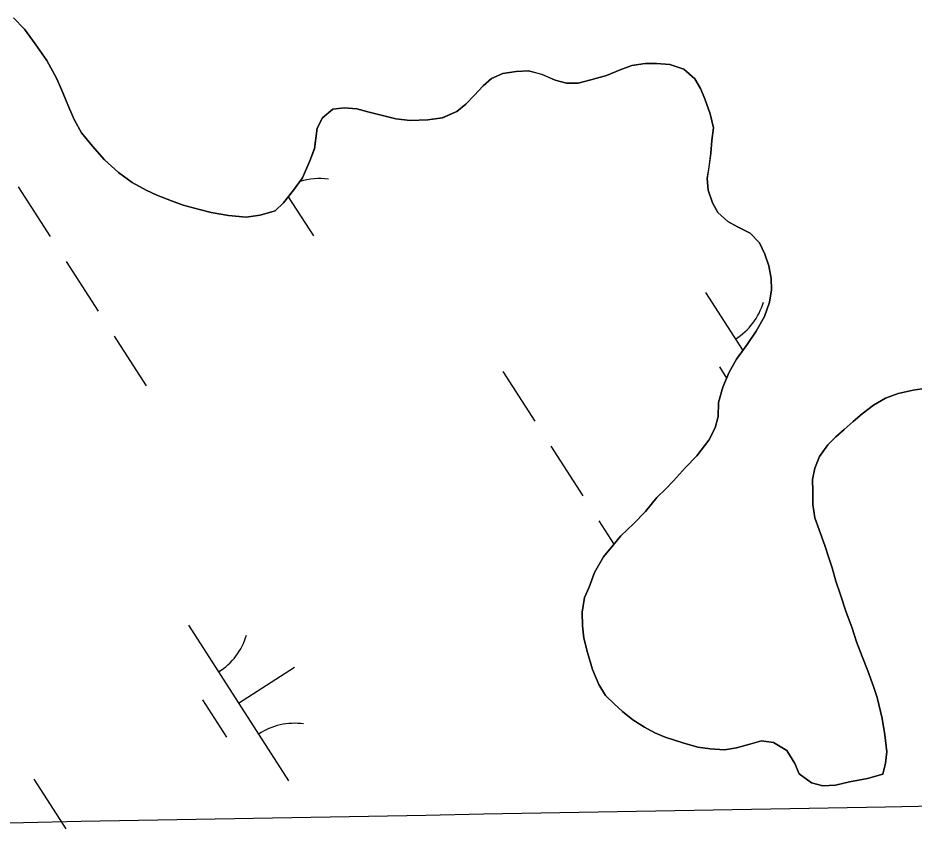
# Model space of a CAD drawing. Extents: x 3937982 to 3958556, y 219448 to 241894.
# Drawn here: x 3945688 to 3945930.5, y 230306.2 to 230525 of the extents above; entities that cross this region are included whole.
import ezdxf

# ---------------------------------------------------------------- set-up
doc = ezdxf.new("R2010")
doc.units = 0
for name, color, linetype in [('V-GRID-MAJR', 7, 'Continuous'), ('V-TOPO-SHOR', 7, 'Continuous'), ('V-WETL-SWMP', 7, 'Continuous')]:
    doc.layers.add(name, color=color, linetype=linetype)

msp = doc.modelspace()

# ---------------------------------------------------------------- linework, layer by layer
at = {"layer": 'V-GRID-MAJR'}
msp.add_spline([(3944087.88, 230278.368), (3946078.329, 230314.506), (3951399.696, 230411.652), (3955204.154, 230481.575)], degree=3, dxfattribs=at)
at = {"layer": 'V-TOPO-SHOR'}
for points in [[(3945768.251, 230489.621), (3945766.975, 230486.334), (3945765.058, 230481.732), (3945762.635, 230478.433), (3945759.887, 230474.97), (3945757.62, 230472.817), (3945753.538, 230471.632), (3945749.778, 230471.101), (3945745.027, 230471.546), (3945740.273, 230472.316), (3945736.827, 230473.262), (3945732.722, 230474.366), (3945729.601, 230475.482), (3945725.657, 230477.077), (3945722.697, 230478.357), (3945718.911, 230480.446), (3945715.282, 230483.193), (3945711.483, 230486.592), (3945708.171, 230490.324), (3945705.189, 230493.893), (3945703.354, 230497.313), (3945702.013, 230500.408), (3945699.831, 230505.624), (3945698.49, 230508.723), (3945695.824, 230513.441), (3945692.668, 230517.992), (3945689.845, 230521.894), (3945686.868, 230524.974)], [(3945842.145, 230353.364), (3945841.123, 230357.281), (3945840.763, 230360.55), (3945840.724, 230364.316), (3945841.338, 230368.251), (3945842.62, 230371.046), (3945844.054, 230374.988), (3945846.466, 230379.269), (3945849.053, 230382.406), (3945851.156, 230384.882), (3945854.56, 230388.19), (3945857.8, 230391.497), (3945860.872, 230395.292), (3945863.305, 230397.609), (3945865.41, 230399.757), (3945868.646, 230403.392), (3945871.724, 230406.534), (3945874.956, 230410.822), (3945876.723, 230414.113), (3945877.51, 230417.233), (3945877.635, 230420.999), (3945878.741, 230425.101), (3945880.498, 230429.211), (3945882.427, 230432.668), (3945885.333, 230436.625), (3945887.754, 230440.252), (3945890.005, 230444.203), (3945891.438, 230448.145), (3945891.895, 230451.424), (3945891.864, 230454.535), (3945891.174, 230457.965), (3945890.16, 230461.064), (3945888.655, 230464.158), (3945886.175, 230466.753), (3945882.72, 230468.519), (3945880.086, 230469.964), (3945877.442, 230472.393), (3945875.943, 230474.998), (3945874.761, 230478.423), (3945874.567, 230481.532), (3945875.028, 230484.647), (3945875.48, 230488.415), (3945875.771, 230491.856), (3945876.228, 230495.298), (3945875.372, 230499.054), (3945873.856, 230503.132), (3945872.685, 230505.903), (3945871.184, 230508.506), (3945868.212, 230511.094), (3945864.433, 230512.366), (3945860.831, 230512.657), (3945857.72, 230512.624), (3945854.124, 230512.098), (3945851.025, 230510.92), (3945847.275, 230509.409), (3945843.034, 230508.221), (3945839.603, 230507.367), (3945836.494, 230507.336), (3945833.375, 230508.123), (3945829.759, 230509.722), (3945826.148, 230510.668), (3945822.875, 230510.472), (3945819.279, 230509.944), (3945816.184, 230508.604), (3945813.911, 230506.616), (3945811.484, 230503.974), (3945809.215, 230501.657), (3945806.78, 230499.669), (3945802.868, 230497.993), (3945798.946, 230497.463), (3945794.201, 230497.25), (3945790.267, 230497.701), (3945786.331, 230498.645), (3945782.718, 230499.589), (3945779.765, 230500.377), (3945776.324, 230500.67), (3945773.217, 230500.312), (3945770.459, 230497.991), (3945769.015, 230495.196), (3945768.251, 230489.621)], [(3945936.193, 230425.191), (3945930.309, 230424.315), (3945926.226, 230423.454), (3945922.801, 230422.111), (3945919.547, 230420.276), (3945916.461, 230417.953), (3945914.028, 230415.801), (3945911.593, 230413.649), (3945909.321, 230411.66), (3945907.216, 230409.512), (3945904.955, 230406.378), (3945903.677, 230403.255), (3945903.054, 230400.14), (3945903.085, 230397.029), (3945903.122, 230393.429), (3945903.65, 230389.832), (3945904.828, 230386.572), (3945906.346, 230382.331), (3945907.357, 230379.232), (3945908.369, 230376.295), (3945909.389, 230372.705), (3945910.573, 230368.951), (3945912.09, 230364.548), (3945913.774, 230359.981), (3945914.957, 230356.229), (3945916.471, 230352.315), (3945917.982, 230348.401), (3945919.5, 230344.162), (3945920.512, 230341.225), (3945921.878, 230335.509), (3945922.576, 230331.098), (3945923.115, 230326.518), (3945922.82, 230323.406), (3945922.029, 230320.452), (3945917.95, 230319.264), (3945913.049, 230318.396), (3945909.293, 230317.54), (3945905.856, 230317.341), (3945902.739, 230318.13), (3945899.44, 230320.551), (3945898.266, 230323.322), (3945896.102, 230326.901), (3945892.481, 230328.992), (3945889.202, 230329.449), (3945886.099, 230328.599), (3945882.509, 230327.581), (3945879.24, 230327.057), (3945875.308, 230327.346), (3945872.031, 230327.803), (3945867.927, 230328.906), (3945863.166, 230330.496), (3945860.37, 230331.614), (3945857.572, 230333.222), (3945854.441, 230335.155), (3945851.635, 230337.418), (3945849.323, 230339.521), (3945847.009, 230341.79), (3945845.178, 230344.717), (3945843.501, 230348.793), (3945842.145, 230353.364)]]:
    msp.add_lwpolyline(points, dxfattribs=at)
at = {"layer": 'V-WETL-SWMP'}
for p, q in [((3945686.868, 230524.973), (3945689.846, 230521.893)), ((3945689.846, 230521.893), (3945692.668, 230517.993)), ((3945692.668, 230517.993), (3945695.824, 230513.442)), ((3945695.824, 230513.442), (3945698.491, 230508.722)), ((3945851.026, 230510.92), (3945854.124, 230512.098)), ((3945854.124, 230512.098), (3945857.72, 230512.625)), ((3945857.72, 230512.625), (3945860.83, 230512.657)), ((3945860.83, 230512.657), (3945864.434, 230512.366)), ((3945864.434, 230512.366), (3945868.211, 230511.094)), ((3945816.184, 230508.604), (3945819.28, 230509.944)), ((3945819.28, 230509.944), (3945822.876, 230510.472)), ((3945822.876, 230510.472), (3945826.148, 230510.669)), ((3945826.148, 230510.669), (3945829.759, 230509.723)), ((3945829.759, 230509.723), (3945833.376, 230508.123)), ((3945843.033, 230508.221), (3945847.276, 230509.409)), ((3945847.276, 230509.409), (3945851.026, 230510.92)), ((3945868.211, 230511.094), (3945871.184, 230508.506)), ((3945698.491, 230508.722), (3945699.832, 230505.625)), ((3945811.484, 230503.973), (3945813.912, 230506.616)), ((3945813.912, 230506.616), (3945816.184, 230508.604)), ((3945833.376, 230508.123), (3945836.494, 230507.336)), ((3945836.494, 230507.336), (3945839.604, 230507.367)), ((3945839.604, 230507.367), (3945843.033, 230508.221)), ((3945871.184, 230508.506), (3945872.684, 230505.902)), ((3945699.832, 230505.625), (3945702.013, 230500.409)), ((3945872.684, 230505.902), (3945873.857, 230503.131)), ((3945809.216, 230501.658), (3945811.484, 230503.973)), ((3945873.857, 230503.131), (3945875.372, 230499.054)), ((3945702.013, 230500.409), (3945703.354, 230497.313)), ((3945770.459, 230497.992), (3945773.218, 230500.312)), ((3945773.218, 230500.312), (3945776.324, 230500.67)), ((3945776.324, 230500.67), (3945779.765, 230500.378)), ((3945779.765, 230500.378), (3945782.719, 230499.589)), ((3945782.719, 230499.589), (3945786.33, 230498.644)), ((3945802.869, 230497.993), (3945806.78, 230499.669)), ((3945806.78, 230499.669), (3945809.216, 230501.658)), ((3945703.354, 230497.313), (3945705.189, 230493.894)), ((3945769.014, 230495.195), (3945770.459, 230497.992)), ((3945786.33, 230498.644), (3945790.268, 230497.701)), ((3945790.268, 230497.701), (3945794.201, 230497.25)), ((3945794.201, 230497.25), (3945798.946, 230497.462)), ((3945798.946, 230497.462), (3945802.869, 230497.993)), ((3945875.372, 230499.054), (3945876.228, 230495.298)), ((3945768.252, 230489.622), (3945769.014, 230495.195)), ((3945876.228, 230495.298), (3945875.772, 230491.856)), ((3945705.189, 230493.894), (3945708.171, 230490.323)), ((3945708.171, 230490.323), (3945711.483, 230486.592)), ((3945766.976, 230486.335), (3945768.252, 230489.622)), ((3945875.772, 230491.856), (3945875.48, 230488.415)), ((3945875.48, 230488.415), (3945875.027, 230484.646)), ((3945711.483, 230486.592), (3945715.282, 230483.193)), ((3945765.058, 230481.732), (3945766.976, 230486.335)), ((3945715.282, 230483.193), (3945718.911, 230480.447)), ((3945875.027, 230484.646), (3945874.567, 230481.531)), ((3945718.911, 230480.447), (3945722.697, 230478.357)), ((3945762.636, 230478.434), (3945765.058, 230481.732)), ((3945874.567, 230481.531), (3945874.762, 230478.423)), ((3945688.061, 230479.28), (3945696.721, 230465.826)), ((3945722.697, 230478.357), (3945725.656, 230477.078)), ((3945759.888, 230474.969), (3945762.636, 230478.434)), ((3945874.762, 230478.423), (3945875.943, 230474.998)), ((3945725.656, 230477.078), (3945729.601, 230475.481)), ((3945729.601, 230475.481), (3945732.722, 230474.366)), ((3945761.183, 230476.601), (3945767.998, 230466.013)), ((3945732.722, 230474.366), (3945736.826, 230473.262)), ((3945736.826, 230473.262), (3945740.273, 230472.315)), ((3945753.538, 230471.631), (3945757.619, 230472.818)), ((3945757.619, 230472.818), (3945759.888, 230474.969)), ((3945875.943, 230474.998), (3945877.442, 230472.394)), ((3945740.273, 230472.315), (3945745.027, 230471.545)), ((3945745.027, 230471.545), (3945749.779, 230471.102)), ((3945749.779, 230471.102), (3945753.538, 230471.631)), ((3945877.442, 230472.394), (3945880.086, 230469.965)), ((3945880.086, 230469.965), (3945882.72, 230468.519)), ((3945882.72, 230468.519), (3945886.175, 230466.753)), ((3945886.175, 230466.753), (3945888.656, 230464.159)), ((3945888.656, 230464.159), (3945890.161, 230461.064)), ((3945890.161, 230461.064), (3945891.174, 230457.965)), ((3945701.051, 230459.1), (3945709.711, 230445.646)), ((3945891.174, 230457.965), (3945891.864, 230454.534)), ((3945891.864, 230454.534), (3945891.895, 230451.424)), ((3945891.895, 230451.424), (3945891.438, 230448.146)), ((3945874.065, 230450.757), (3945884.176, 230435.049)), ((3945891.438, 230448.146), (3945890.004, 230444.203)), ((3945890.004, 230444.203), (3945887.753, 230440.252)), ((3945714.041, 230438.919), (3945722.701, 230425.465)), ((3945887.753, 230440.252), (3945885.334, 230436.626)), ((3945885.334, 230436.626), (3945882.428, 230432.668)), ((3945882.428, 230432.668), (3945880.498, 230429.211)), ((3945819.199, 230429.36), (3945827.859, 230415.906)), ((3945877.861, 230430.605), (3945879.804, 230427.588)), ((3945880.498, 230429.211), (3945878.74, 230425.101)), ((3945878.74, 230425.101), (3945877.635, 230420.998)), ((3945926.226, 230423.454), (3945930.309, 230424.314)), ((3945930.309, 230424.314), (3945936.193, 230425.192)), ((3945919.547, 230420.276), (3945922.802, 230422.11)), ((3945922.802, 230422.11), (3945926.226, 230423.454)), ((3945877.635, 230420.998), (3945877.51, 230417.232)), ((3945916.46, 230417.953), (3945919.547, 230420.276)), ((3945877.51, 230417.232), (3945876.723, 230414.114)), ((3945914.027, 230415.801), (3945916.46, 230417.953)), ((3945911.593, 230413.648), (3945914.027, 230415.801)), ((3945876.723, 230414.114), (3945874.956, 230410.822)), ((3945909.322, 230411.661), (3945911.593, 230413.648)), ((3945874.956, 230410.822), (3945871.725, 230406.533)), ((3945907.215, 230409.512), (3945909.322, 230411.661)), ((3945832.189, 230409.18), (3945840.849, 230395.726)), ((3945904.955, 230406.379), (3945907.215, 230409.512)), ((3945871.725, 230406.533), (3945868.647, 230403.392)), ((3945903.678, 230403.256), (3945904.955, 230406.379)), ((3945868.647, 230403.392), (3945865.41, 230399.758)), ((3945903.054, 230400.139), (3945903.678, 230403.256)), ((3945903.086, 230397.03), (3945903.054, 230400.139)), ((3945863.304, 230397.609), (3945860.872, 230395.293)), ((3945865.41, 230399.758), (3945863.304, 230397.609)), ((3945860.872, 230395.293), (3945857.8, 230391.497)), ((3945903.122, 230393.429), (3945903.086, 230397.03)), ((3945903.65, 230389.833), (3945903.122, 230393.429)), ((3945857.8, 230391.497), (3945854.56, 230388.19)), ((3945845.179, 230388.999), (3945849.263, 230382.654)), ((3945854.56, 230388.19), (3945851.156, 230384.882)), ((3945904.829, 230386.571), (3945903.65, 230389.833)), ((3945906.345, 230382.331), (3945904.829, 230386.571)), ((3945851.156, 230384.882), (3945849.053, 230382.406)), ((3945849.053, 230382.406), (3945846.466, 230379.269)), ((3945907.358, 230379.231), (3945906.345, 230382.331)), ((3945846.466, 230379.269), (3945844.054, 230374.989)), ((3945908.37, 230376.295), (3945907.358, 230379.231)), ((3945909.388, 230372.704), (3945908.37, 230376.295)), ((3945844.054, 230374.989), (3945842.621, 230371.046)), ((3945842.621, 230371.046), (3945841.339, 230368.25)), ((3945910.572, 230368.951), (3945909.388, 230372.704)), ((3945912.09, 230364.547), (3945910.572, 230368.951)), ((3945841.339, 230368.25), (3945840.724, 230364.316)), ((3945840.724, 230364.316), (3945840.763, 230360.551)), ((3945913.773, 230359.981), (3945912.09, 230364.547)), ((3945734.198, 230360.728), (3945761.26, 230318.685)), ((3945840.763, 230360.551), (3945841.123, 230357.281)), ((3945914.957, 230356.228), (3945913.773, 230359.981)), ((3945841.123, 230357.281), (3945842.145, 230353.363)), ((3945916.47, 230352.315), (3945914.957, 230356.228)), ((3945842.145, 230353.363), (3945843.501, 230348.793)), ((3945917.983, 230348.401), (3945916.47, 230352.315)), ((3945747.729, 230339.706), (3945762.865, 230349.449)), ((3945843.501, 230348.793), (3945845.179, 230344.718)), ((3945919.499, 230344.161), (3945917.983, 230348.401)), ((3945845.179, 230344.718), (3945847.009, 230341.79)), ((3945920.511, 230341.225), (3945919.499, 230344.161)), ((3945847.009, 230341.79), (3945849.324, 230339.522)), ((3945737.994, 230340.575), (3945744.489, 230330.485)), ((3945849.324, 230339.522), (3945851.636, 230337.417)), ((3945921.878, 230335.51), (3945920.511, 230341.225)), ((3945851.636, 230337.417), (3945854.442, 230335.154)), ((3945854.442, 230335.154), (3945857.572, 230333.222)), ((3945922.577, 230331.097), (3945921.878, 230335.51)), ((3945857.572, 230333.222), (3945860.371, 230331.613)), ((3945860.371, 230331.613), (3945863.165, 230330.496)), ((3945863.165, 230330.496), (3945867.928, 230328.907)), ((3945923.115, 230326.519), (3945922.577, 230331.097)), ((3945867.928, 230328.907), (3945872.031, 230327.803)), ((3945872.031, 230327.803), (3945875.309, 230327.345)), ((3945875.309, 230327.345), (3945879.241, 230327.057)), ((3945879.241, 230327.057), (3945882.509, 230327.581)), ((3945882.509, 230327.581), (3945886.1, 230328.6)), ((3945886.1, 230328.6), (3945889.202, 230329.45)), ((3945889.202, 230329.45), (3945892.48, 230328.992)), ((3945892.48, 230328.992), (3945896.102, 230326.901)), ((3945896.102, 230326.901), (3945898.267, 230323.321)), ((3945922.819, 230323.406), (3945923.115, 230326.519)), ((3945898.267, 230323.321), (3945899.44, 230320.55)), ((3945922.03, 230320.452), (3945922.819, 230323.406)), ((3945899.44, 230320.55), (3945902.739, 230318.129)), ((3945917.95, 230319.265), (3945922.03, 230320.452)), ((3945692.322, 230319.15), (3945700.982, 230305.696)), ((3945902.739, 230318.129), (3945905.857, 230317.342)), ((3945905.857, 230317.342), (3945909.292, 230317.54)), ((3945909.292, 230317.54), (3945913.048, 230318.397)), ((3945913.048, 230318.397), (3945917.95, 230319.265))]:
    msp.add_line(p, q, dxfattribs=at)
for centre, start, end in [((3945769.617, 230463.937), 81.99668, 107.43246), ((3945872.846, 230453.09), 301.99668, 343.54034), ((3945732.979, 230363.061), 301.99668, 343.54034), ((3945762.879, 230316.609), 81.99668, 123.54034)]:
    msp.add_arc(centre, 17.623, start, end, dxfattribs=at)

doc.saveas('drawing.dxf')
